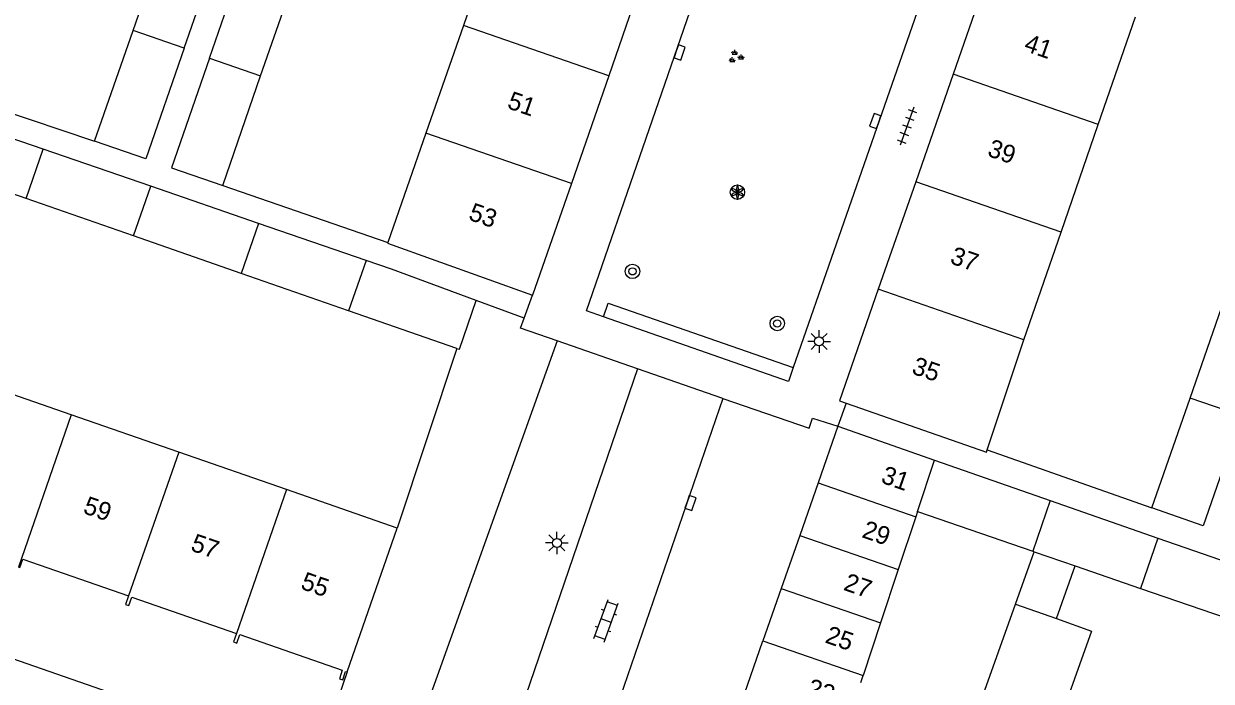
# Model space of a CAD drawing. Extents: x 132999 to 136000, y 398499 to 400501.
# Drawn here: x 133732.2 to 133798, y 399372.7 to 399409.1 of the extents above; entities that cross this region are included whole.
import ezdxf

# ---------------------------------------------------------------- set-up
doc = ezdxf.new("R2010")
doc.units = 0
for name, color, linetype in [('gg-afsc-erfafscheiding', 7, 'Continuous'), ('gg-afsc-muur', 7, 'Continuous'), ('gg-anno-huisnummerreeks BGT', 7, 'Continuous'), ('gg-bbg-bijgebouw', 7, 'Continuous'), ('gg-bbg-gedigitaliseerde bebouwing', 7, 'Continuous'), ('gg-bbg-gedigitaliseerde bijgebouw', 7, 'Continuous'), ('gg-bbg-hoofdgebouw', 7, 'Continuous'), ('gg-bbg-luifel en loopbrug', 7, 'Continuous'), ('gg-bbg-tussenscheiding', 7, 'Continuous'), ('gg-knt-verharding', 7, 'Continuous'), ('gt-grn-groengrens', 7, 'Continuous'), ('gt-grn-vlakafsluiter', 7, 'Continuous'), ('gt-grn-weggrens', 7, 'Continuous'), ('gt-symb-boom', 7, 'Continuous'), ('gt-symb-groenvak', 7, 'Continuous'), ('gt-symb-klinker verharding', 7, 'Continuous'), ('gt-symb-kolk', 7, 'Continuous'), ('gt-symb-lichtmast', 7, 'Continuous'), ('gt-symb-solitaire heester', 7, 'Continuous'), ('gt-symb-tegel verharding', 7, 'Continuous')]:
    doc.layers.add(name, color=color, linetype=linetype)

# ---------------------------------------------------------------- blocks, each defined once
blk = doc.blocks.new('gt0-LMAST')
at = {"layer": 'gt-symb-lichtmast'}
for p, q in [((-0.182, 0.173), (-0.447, 0.438)), ((-0.005, 0.246), (-0.005, 0.621)), ((0.172, 0.173), (0.437, 0.438)), ((-0.255, -0.004), (-0.63, -0.004)), ((-0.182, -0.181), (-0.447, -0.446)), ((-0.005, -0.254), (-0.005, -0.629)), ((0.437, -0.446), (0.172, -0.181)), ((0.245, -0.004), (0.62, -0.004))]:
    blk.add_line(p, q, dxfattribs=at)
blk.add_circle((-0.005, -0.004), 0.25, dxfattribs=at)
blk = doc.blocks.new('gt0-BOOM')
at = {"layer": 'gt-symb-boom'}
for radius in [0.4, 0.2]:
    blk.add_circle((0, 0), radius, dxfattribs=at)
blk = doc.blocks.new('gt0-SH')
at = {"layer": 'gt-symb-solitaire heester'}
blk.add_circle((0, 0), 0.4, dxfattribs=at)
for centre, start, end in [((-0.346, 0.2), 270, 30), ((-0.346, -0.2), 330, 90), ((0, 0.4), 210, 330), ((0.346, 0.2), 150, 270), ((0.346, -0.2), 90, 210), ((0, -0.4), 30, 150)]:
    blk.add_arc(centre, 0.4, start, end, dxfattribs=at)
blk = doc.blocks.new('gt0-TEG1')
at = {"layer": 'gt-symb-tegel verharding'}
for p, q in [((-1.125, 0), (1.125, 0)), ((-0.9, -0.25), (-0.9, 0.25)), ((-0.45, -0.25), (-0.45, 0.25)), ((0, -0.25), (0, 0.25)), ((0.45, -0.25), (0.45, 0.25)), ((0.9, -0.25), (0.9, 0.25))]:
    blk.add_line(p, q, dxfattribs=at)
blk = doc.blocks.new('gt0-KOLK')
at = {"layer": 'gt-symb-kolk'}
blk.add_lwpolyline([(0, 0), (0.375, 0), (0.375, 0.4), (-0.375, 0.4), (-0.375, 0), (0, 0)], dxfattribs=at)
blk = doc.blocks.new('gt0-GRVAK')
at = {"layer": 'gt-symb-groenvak'}
for p, q in [((-0.11, 0.189), (-0.228, 0.24)), ((-0.182, 0.153), (0.088, 0.153)), ((-0.091, 0.211), (-0.156, 0.322)), ((-0.047, 0.214), (-0.047, 0.393)), ((-0.004, 0.211), (0.061, 0.322)), ((0.015, 0.189), (0.133, 0.24)), ((0.262, -0.052), (0.197, 0.059)), ((0.305, -0.049), (0.305, 0.13)), ((0.349, -0.052), (0.414, 0.059)), ((-0.245, -0.228), (-0.363, -0.177)), ((-0.318, -0.264), (-0.047, -0.264)), ((-0.226, -0.206), (-0.291, -0.095)), ((-0.183, -0.203), (-0.183, -0.024)), ((-0.139, -0.206), (-0.074, -0.095)), ((-0.12, -0.228), (-0.002, -0.177)), ((0.243, -0.074), (0.125, -0.023)), ((0.17, -0.11), (0.441, -0.11)), ((0.368, -0.074), (0.486, -0.023))]:
    blk.add_line(p, q, dxfattribs=at)
blk = doc.blocks.new('gt0-KL1')
at = {"layer": 'gt-symb-klinker verharding'}
for p, q in [((-1.15, 0.3), (1.15, 0.3)), ((-1, -0.3), (-1, 0.3)), ((-0.5, 0.3), (-0.5, 0.45)), ((0, -0.3), (0, 0.3)), ((0.5, 0.3), (0.5, 0.45)), ((1, -0.3), (1, 0.3)), ((-1.15, -0.3), (1.15, -0.3)), ((-0.5, -0.45), (-0.5, -0.3)), ((0.5, -0.45), (0.5, -0.3))]:
    blk.add_line(p, q, dxfattribs=at)

msp = doc.modelspace()

# ---------------------------------------------------------------- linework, layer by layer
at = {"layer": 'gg-afsc-erfafscheiding'}
for p, q in [((133727.355, 399405.581), (133736.171, 399402.617)), ((133743.259, 399400.165), (133752.395, 399397.004)), ((133785.578, 399385.518), (133794.695, 399382.311))]:
    msp.add_line(p, q, dxfattribs=at)
at = {"layer": 'gg-afsc-muur'}
msp.add_line((133756.22, 399391.144), (133752.92, 399381.19), dxfattribs=at)
at = {"layer": 'gg-bbg-bijgebouw'}
for p, q in [((133733.325, 399402.163), (133727.359, 399404.218)), ((133739.272, 399400.115), (133733.325, 399402.163)), ((133732.376, 399399.432), (133726.416, 399401.504)), ((133745.239, 399398.061), (133739.272, 399400.115)), ((133738.317, 399397.367), (133732.376, 399399.432)), ((133751.196, 399396.009), (133745.239, 399398.061)), ((133744.278, 399395.295), (133738.317, 399397.367)), ((133750.23, 399393.226), (133744.278, 399395.295)), ((133756.22, 399391.144), (133750.23, 399393.226)), ((133777.31, 399386.83), (133776.213, 399383.689)), ((133776.213, 399383.689), (133775.198, 399380.781)), ((133775.198, 399380.781), (133774.177, 399377.855)), ((133774.177, 399377.855), (133773.164, 399374.954)), ((133772.14, 399372.02), (133773.164, 399374.954))]:
    msp.add_line(p, q, dxfattribs=at)
for points in [[(133757.296, 399393.785), (133752.608, 399395.523), (133751.196, 399396.009)], [(133756.22, 399391.144), (133756.36, 399391.092), (133757.296, 399393.785)]]:
    msp.add_lwpolyline(points, dxfattribs=at)
at = {"layer": 'gg-bbg-gedigitaliseerde bebouwing'}
for p, q in [((133758.659, 399414.971), (133756.58, 399409.008)), ((133756.58, 399409.008), (133754.504, 399403.054)), ((133791.721, 399403.528), (133793.782, 399409.497)), ((133754.504, 399403.054), (133752.395, 399397.004)), ((133789.663, 399397.569), (133791.721, 399403.528)), ((133787.606, 399391.612), (133789.663, 399397.569)), ((133785.578, 399385.518), (133787.606, 399391.612)), ((133777.4, 399388.24), (133777.759, 399388.114)), ((133778.579, 399372.636), (133778.71, 399373.036))]:
    msp.add_line(p, q, dxfattribs=at)
for points in [[(133752.395, 399397.004), (133752.381, 399396.964), (133760.41, 399394.08)], [(133777.759, 399388.114), (133785.532, 399385.387), (133785.578, 399385.518)]]:
    msp.add_lwpolyline(points, dxfattribs=at)
at = {"layer": 'gg-bbg-gedigitaliseerde bijgebouw'}
for p, q in [((133738.294, 399408.743), (133740.36, 399414.705)), ((133741.129, 399407.762), (133743.195, 399413.724)), ((133742.522, 399407.2), (133744.585, 399413.153)), ((133745.36, 399406.227), (133747.423, 399412.18)), ((133736.171, 399402.617), (133738.294, 399408.743)), ((133743.259, 399400.165), (133745.36, 399406.227)), ((133796.806, 399388.389), (133798.874, 399394.344)), ((133794.695, 399382.311), (133796.806, 399388.389)), ((133777.31, 399386.83), (133782.666, 399384.958)), ((133782.666, 399384.958), (133789.066, 399382.72)), ((133789.066, 399382.72), (133795.014, 399380.641)), ((133781.72, 399382.111), (133781.623, 399381.817)), ((133781.72, 399382.111), (133788.103, 399379.909)), ((133781.623, 399381.817), (133780.653, 399378.894)), ((133795.014, 399380.641), (133800.97, 399378.559)), ((133788.103, 399379.909), (133788.167, 399379.887)), ((133788.167, 399379.887), (133790.445, 399379.101)), ((133780.653, 399378.894), (133779.676, 399375.951)), ((133790.445, 399379.101), (133794.059, 399377.854)), ((133794.059, 399377.854), (133800.024, 399375.796)), ((133787.137, 399376.987), (133789.408, 399376.181)), ((133779.676, 399375.951), (133778.71, 399373.036))]:
    msp.add_line(p, q, dxfattribs=at)
for points in [[(133741.129, 399407.762), (133739.006, 399401.636), (133736.171, 399402.617)], [(133742.522, 399407.2), (133740.424, 399401.146), (133743.259, 399400.165)], [(133799.644, 399387.417), (133797.525, 399381.316), (133794.695, 399382.311)], [(133789.408, 399376.181), (133791.342, 399375.494), (133789.463, 399370.204), (133785.259, 399371.697), (133787.137, 399376.987)]]:
    msp.add_lwpolyline(points, dxfattribs=at)
at = {"layer": 'gg-bbg-hoofdgebouw'}
for p, q in [((133766.695, 399412.192), (133764.626, 399406.23)), ((133785.76, 399412.288), (133783.685, 399406.319)), ((133783.685, 399406.319), (133781.616, 399400.369)), ((133764.626, 399406.23), (133762.558, 399400.269)), ((133781.616, 399400.369), (133779.548, 399394.418)), ((133762.558, 399400.269), (133760.41, 399394.08)), ((133779.548, 399394.418), (133777.4, 399388.24)), ((133734.878, 399387.465), (133728.937, 399389.532)), ((133740.837, 399385.393), (133734.878, 399387.465)), ((133746.791, 399383.322), (133740.837, 399385.393)), ((133752.92, 399381.19), (133746.791, 399383.322)), ((133750.152, 399373.226), (133752.92, 399381.19))]:
    msp.add_line(p, q, dxfattribs=at)
for points in [[(133731.947, 399379.031), (133732.027, 399379.003), (133732.191, 399379.475), (133738.047, 399377.438)], [(133738.047, 399377.438), (133737.883, 399376.965), (133738.072, 399376.9), (133738.236, 399377.372), (133744.022, 399375.359)], [(133744.022, 399375.359), (133743.858, 399374.887), (133744.047, 399374.821), (133744.211, 399375.293), (133749.879, 399373.321)], [(133749.879, 399373.321), (133749.72, 399372.85), (133749.9, 399372.79), (133750.063, 399373.257), (133750.152, 399373.226)]]:
    msp.add_lwpolyline(points, dxfattribs=at)
at = {"layer": 'gg-bbg-luifel en loopbrug'}
for p, q in [((133787.137, 399376.987), (133788.167, 399379.887)), ((133789.408, 399376.181), (133790.445, 399379.101))]:
    msp.add_line(p, q, dxfattribs=at)
at = {"layer": 'gg-bbg-tussenscheiding'}
for p, q in [((133764.626, 399406.23), (133756.58, 399409.008)), ((133741.129, 399407.762), (133738.294, 399408.743)), ((133742.522, 399407.2), (133745.36, 399406.227)), ((133791.721, 399403.528), (133783.685, 399406.319)), ((133762.558, 399400.269), (133754.504, 399403.054)), ((133732.376, 399399.432), (133733.325, 399402.163)), ((133789.663, 399397.569), (133781.616, 399400.369)), ((133738.317, 399397.367), (133739.272, 399400.115)), ((133745.239, 399398.061), (133744.278, 399395.295)), ((133751.196, 399396.009), (133750.23, 399393.226)), ((133787.606, 399391.612), (133779.548, 399394.418)), ((133799.644, 399387.417), (133796.806, 399388.389)), ((133734.878, 399387.465), (133731.947, 399379.031)), ((133740.837, 399385.393), (133738.047, 399377.438)), ((133781.72, 399382.111), (133782.666, 399384.958)), ((133746.791, 399383.322), (133744.022, 399375.359)), ((133776.213, 399383.689), (133781.623, 399381.817)), ((133789.066, 399382.72), (133788.103, 399379.909)), ((133775.198, 399380.781), (133780.653, 399378.894)), ((133795.014, 399380.641), (133794.059, 399377.854)), ((133774.177, 399377.855), (133779.676, 399375.951)), ((133773.164, 399374.954), (133778.71, 399373.036))]:
    msp.add_line(p, q, dxfattribs=at)
at = {"layer": 'gg-knt-verharding'}
for p, q in [((133784.59, 399418.09), (133774.842, 399390.089)), ((133759.946, 399392.819), (133757.296, 399393.785)), ((133766.221, 399390.013), (133761.763, 399391.559)), ((133766.221, 399390.013), (133757.63, 399364.93)), ((133770.942, 399388.376), (133766.221, 399390.013)), ((133770.942, 399388.376), (133762.295, 399363.241)), ((133748.385, 399368.141), (133712.282, 399380.68))]:
    msp.add_line(p, q, dxfattribs=at)
for points in [[(133764.336, 399392.892), (133763.4, 399393.22), (133773.31, 399421.91)], [(133761.763, 399391.559), (133759.74, 399392.26), (133759.946, 399392.819)], [(133774.842, 399390.089), (133774.57, 399389.31), (133764.336, 399392.892)], [(133770.942, 399388.376), (133775.72, 399386.72), (133775.9, 399387.28), (133777.31, 399386.83)]]:
    msp.add_lwpolyline(points, dxfattribs=at)
at = {"layer": 'gt-grn-groengrens'}
msp.add_line((133761.763, 399391.559), (133752.834, 399366.596), dxfattribs=at)
msp.add_lwpolyline([(133764.336, 399392.892), (133764.597, 399393.646), (133774.842, 399390.089)], dxfattribs=at)
at = {"layer": 'gt-grn-vlakafsluiter'}
msp.add_line((133750.152, 399373.226), (133748.385, 399368.141), dxfattribs=at)
at = {"layer": 'gt-grn-weggrens'}
for p, q in [((133759.946, 399392.819), (133760.41, 399394.08)), ((133777.759, 399388.114), (133777.31, 399386.83))]:
    msp.add_line(p, q, dxfattribs=at)

# ---------------------------------------------------------------- block references
at = {"layer": 'gt-symb-boom'}
for p in [(133765.939, 399395.405), (133773.953, 399392.522)]:
    msp.add_blockref('gt0-BOOM', p, dxfattribs=at)
at = {"layer": 'gt-symb-groenvak'}
msp.add_blockref('gt0-GRVAK', (133771.646, 399407.281), dxfattribs=at)
at = {"layer": 'gt-symb-klinker verharding', "rotation": 70.00710602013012}
msp.add_blockref('gt0-KL1', (133764.481, 399376.064), dxfattribs=at)
at = {"layer": 'gt-symb-kolk'}
for p, rotation in [((133768.362, 399407.59), -109.08724450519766), ((133779.567, 399403.664), 70.91275549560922), ((133768.962, 399382.644), -108.90606099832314)]:
    msp.add_blockref('gt0-KOLK', p, dxfattribs=dict(at, rotation=rotation))
at = {"layer": 'gt-symb-lichtmast'}
for p in [(133776.274, 399391.533), (133761.763, 399380.373)]:
    msp.add_blockref('gt0-LMAST', p, dxfattribs=at)
at = {"layer": 'gt-symb-solitaire heester'}
msp.add_blockref('gt0-SH', (133771.749, 399399.79), dxfattribs=at)
at = {"layer": 'gt-symb-tegel verharding', "rotation": -109.70395158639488}
msp.add_blockref('gt0-TEG1', (133781.13, 399403.442), dxfattribs=at)

# ---------------------------------------------------------------- texts
at = {"layer": 'gg-anno-huisnummerreeks BGT'}
for s, rotation, p in [('41', 340.9, (133787.556, 399407.637)), ('51', 340.9, (133758.954, 399404.455)), ('39', 340.9, (133785.531, 399401.813)), ('53', 340.9, (133756.811, 399398.28)), ('37', 340.9, (133783.464, 399395.866)), ('35', 340.9, (133781.342, 399389.763)), ('31', 340.7, (133779.64, 399383.726)), ('59', 340.8, (133735.478, 399382.038)), ('29', 340.8, (133778.583, 399380.701)), ('57', 340.8, (133741.43, 399379.967)), ('55', 340.8, (133747.52, 399377.848)), ('27', 340.8, (133777.565, 399377.784)), ('25', 340.8, (133776.548, 399374.87)), ('23', 340.8, (133775.53, 399371.953))]:
    msp.add_text(s, height=1, rotation=rotation, dxfattribs=at).set_placement(p)

doc.saveas('drawing.dxf')
